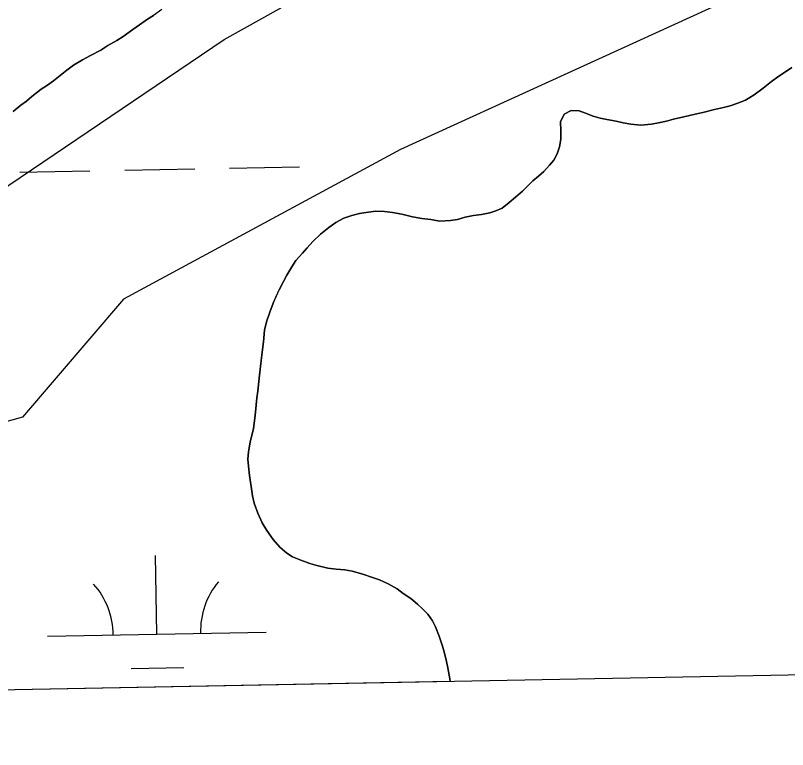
# Model space of a CAD drawing. Extents: x 3957609 to 3995875, y 234277 to 260273.
# Drawn here: x 3963306.1 to 3963659.3, y 239698.1 to 240034 of the extents above; entities that cross this region are included whole.
import ezdxf

# ---------------------------------------------------------------- set-up
doc = ezdxf.new("R2010")
doc.units = 0
for name, color, linetype in [('V-GRID-FRAM', 7, 'Continuous'), ('V-SITE-VEGE', 7, 'Continuous'), ('V-TOPO-SHOR', 7, 'Continuous'), ('V-WETL-SWMP', 7, 'Continuous')]:
    doc.layers.add(name, color=color, linetype=linetype)

msp = doc.modelspace()

# ---------------------------------------------------------------- linework, layer by layer
at = {"layer": 'V-GRID-FRAM'}
for points in [[(3961534.646, 257877.621), (3993438.57, 258485.581), (3993792.928, 240306.336), (3961873.139, 239698.074), (3961534.646, 257877.621)], [(3993792.928, 240306.336), (3961873.139, 239698.074)]]:
    msp.add_lwpolyline(points, dxfattribs=at)
at = {"layer": 'V-SITE-VEGE'}
for p, q in [((3963401.541, 240023.086), (3963543.625, 240102.317)), ((3963631.947, 240041.094), (3963482.183, 239972.666)), ((3963263.297, 239929.449), (3963401.541, 240023.086)), ((3963482.183, 239972.666), (3963355.461, 239904.238)), ((3963355.461, 239904.238), (3963309.379, 239850.216)), ((3963309.379, 239850.216), (3963167.295, 239810.6))]:
    msp.add_line(p, q, dxfattribs=at)
at = {"layer": 'V-TOPO-SHOR'}
for points in [[(3963373.107, 240036.744), (3963369.324, 240034.026), (3963366.486, 240032.265), (3963362.859, 240029.707), (3963359.862, 240027.628), (3963355.449, 240024.431), (3963352.453, 240022.51), (3963348.351, 240020.268), (3963345.197, 240018.187), (3963340.462, 240015.623), (3963336.831, 240013.698), (3963332.728, 240011.293), (3963329.577, 240009.057), (3963323.433, 240004.107), (3963320.752, 240002.188), (3963317.913, 240000.269), (3963313.66, 239996.914), (3963311.138, 239994.838), (3963308.617, 239992.921), (3963304.994, 239990.045)], [(3963487.774, 239941.913), (3963491.977, 239941.147), (3963496.099, 239940.621), (3963500.062, 239939.935), (3963505.209, 239940.127), (3963508.293, 239940.703), (3963511.851, 239941.676), (3963515.728, 239942.413), (3963519.367, 239942.913), (3963523.084, 239943.65), (3963525.929, 239944.619), (3963528.771, 239945.905), (3963531.921, 239948.381), (3963534.915, 239950.935), (3963538.145, 239953.648), (3963540.269, 239955.801), (3963542.866, 239958.273), (3963545.464, 239960.429), (3963547.826, 239962.584), (3963550.501, 239965.451), (3963552.385, 239967.839), (3963553.869, 239970.7), (3963554.957, 239973.954), (3963555.567, 239977.442), (3963555.543, 239981.403), (3963555.516, 239985.362), (3963557.077, 239988.778), (3963560.392, 239990.461), (3963564.036, 239990.328), (3963566.973, 239989.318), (3963570.466, 239987.995), (3963573.641, 239987.066), (3963576.733, 239986.451), (3963580.856, 239985.687), (3963584.186, 239984.837), (3963587.676, 239984.227), (3963592.272, 239983.783), (3963597.021, 239984.211), (3963600.265, 239984.866), (3963603.9, 239985.681), (3963607.222, 239986.494), (3963611.887, 239987.555), (3963616.395, 239988.694), (3963621.218, 239989.834), (3963625.961, 239990.973), (3963629.994, 239991.95), (3963633.158, 239992.685), (3963636.08, 239993.654), (3963640.031, 239995.186), (3963644.133, 239997.666), (3963648.149, 240000.781), (3963652.012, 240003.738), (3963654.848, 240005.895), (3963657.449, 240007.654), (3963661.234, 240010.134)], [(3963505.016, 239729.171), (3963504.771, 239730.498), (3963503.868, 239735.401), (3963503.374, 239738.408), (3963502.397, 239742.203), (3963501.504, 239745.365), (3963499.89, 239750.028), (3963498.279, 239754.294), (3963496.835, 239757.055), (3963494.756, 239759.971), (3963492.364, 239762.49), (3963490.054, 239764.534), (3963486.949, 239767.207), (3963483.529, 239769.48), (3963480.664, 239771.6), (3963476.689, 239773.869), (3963472.715, 239775.745), (3963469.461, 239776.83), (3963465.017, 239778.307), (3963460.098, 239779.699), (3963456.768, 239780.39), (3963452.807, 239780.603), (3963449.082, 239781.131), (3963444.005, 239782.286), (3963440.83, 239783.216), (3963436.624, 239784.692), (3963432.89, 239786.251), (3963430.267, 239787.975), (3963427.002, 239790.728), (3963424.049, 239794.271), (3963421.169, 239798.291), (3963419.009, 239801.76), (3963416.922, 239806.182), (3963415.308, 239810.766), (3963414.493, 239814.165), (3963413.909, 239818.437), (3963413.164, 239823.5), (3963412.662, 239827.694), (3963412.482, 239831.02), (3963412.697, 239834.268), (3963413.538, 239838.788), (3963415.001, 239845.053), (3963415.754, 239850.998), (3963416.277, 239855.754), (3963416.572, 239859.002), (3963416.948, 239862.015), (3963417.395, 239866.453), (3963417.77, 239869.463), (3963418.519, 239876.041), (3963419.197, 239881.194), (3963419.572, 239884.682), (3963420.09, 239890.068), (3963421.016, 239893.877), (3963422.412, 239898.162), (3963424.047, 239902.371), (3963425.452, 239905.707), (3963426.779, 239908.406), (3963428.655, 239912.299), (3963430.297, 239915.24), (3963432.491, 239918.978), (3963434.373, 239921.841), (3963437.439, 239925.187), (3963439.483, 239927.655), (3963442.155, 239930.524), (3963445.696, 239933.875), (3963449.479, 239936.988), (3963452.631, 239939.304), (3963456.34, 239941.309), (3963460.053, 239942.522), (3963463.452, 239943.414), (3963466.539, 239943.91), (3963470.811, 239944.414), (3963475.009, 239944.283), (3963478.575, 239943.91), (3963482.937, 239943.068), (3963487.774, 239941.913)]]:
    msp.add_lwpolyline(points, dxfattribs=at)
at = {"layer": 'V-WETL-SWMP'}
for p, q in [((3963366.485, 240032.265), (3963369.324, 240034.026)), ((3963359.863, 240027.628), (3963362.859, 240029.707)), ((3963362.859, 240029.707), (3963366.485, 240032.265)), ((3963355.449, 240024.432), (3963359.863, 240027.628)), ((3963348.35, 240020.267), (3963352.453, 240022.511)), ((3963352.453, 240022.511), (3963355.449, 240024.432)), ((3963345.196, 240018.187), (3963348.35, 240020.267)), ((3963336.831, 240013.697), (3963340.461, 240015.622)), ((3963340.461, 240015.622), (3963345.196, 240018.187)), ((3963332.729, 240011.294), (3963336.831, 240013.697)), ((3963323.432, 240004.106), (3963329.576, 240009.056)), ((3963329.576, 240009.056), (3963332.729, 240011.294)), ((3963661.234, 240010.134), (3963657.45, 240007.654)), ((3963654.848, 240005.895), (3963652.011, 240003.738)), ((3963657.45, 240007.654), (3963654.848, 240005.895)), ((3963317.914, 240000.268), (3963320.752, 240002.187)), ((3963320.752, 240002.187), (3963323.432, 240004.106)), ((3963652.011, 240003.738), (3963648.15, 240000.782)), ((3963313.659, 239996.914), (3963317.914, 240000.268)), ((3963644.132, 239997.667), (3963640.03, 239995.185)), ((3963648.15, 240000.782), (3963644.132, 239997.667)), ((3963308.617, 239992.921), (3963311.139, 239994.838)), ((3963311.139, 239994.838), (3963313.659, 239996.914)), ((3963640.03, 239995.185), (3963636.08, 239993.654)), ((3963304.994, 239990.046), (3963308.617, 239992.921)), ((3963625.961, 239990.974), (3963621.217, 239989.834)), ((3963629.994, 239991.951), (3963625.961, 239990.974)), ((3963633.157, 239992.685), (3963629.994, 239991.951)), ((3963636.08, 239993.654), (3963633.157, 239992.685)), ((3963557.077, 239988.778), (3963555.516, 239985.362)), ((3963560.392, 239990.462), (3963557.077, 239988.778)), ((3963564.036, 239990.328), (3963560.392, 239990.462)), ((3963566.973, 239989.318), (3963564.036, 239990.328)), ((3963570.466, 239987.995), (3963566.973, 239989.318)), ((3963573.64, 239987.065), (3963570.466, 239987.995)), ((3963576.733, 239986.452), (3963573.64, 239987.065)), ((3963611.887, 239987.555), (3963607.222, 239986.495)), ((3963616.394, 239988.694), (3963611.887, 239987.555)), ((3963621.217, 239989.834), (3963616.394, 239988.694)), ((3963555.516, 239985.362), (3963555.542, 239981.402)), ((3963580.856, 239985.687), (3963576.733, 239986.452)), ((3963584.187, 239984.838), (3963580.856, 239985.687)), ((3963587.676, 239984.228), (3963584.187, 239984.838)), ((3963592.272, 239983.783), (3963587.676, 239984.228)), ((3963597.021, 239984.21), (3963592.272, 239983.783)), ((3963600.264, 239984.865), (3963597.021, 239984.21)), ((3963603.901, 239985.681), (3963600.264, 239984.865)), ((3963607.222, 239986.495), (3963603.901, 239985.681)), ((3963555.542, 239981.402), (3963555.568, 239977.443)), ((3963555.568, 239977.443), (3963554.957, 239973.954)), ((3963554.957, 239973.954), (3963553.87, 239970.7)), ((3963553.87, 239970.7), (3963552.384, 239967.839)), ((3963552.384, 239967.839), (3963550.5, 239965.451)), ((3963308.106, 239962.359), (3963340.101, 239962.941)), ((3963356.098, 239963.232), (3963388.093, 239963.813)), ((3963404.09, 239964.104), (3963436.085, 239964.686)), ((3963547.826, 239962.583), (3963545.464, 239960.429)), ((3963550.5, 239965.451), (3963547.826, 239962.583)), ((3963545.464, 239960.429), (3963542.865, 239958.273)), ((3963540.268, 239955.801), (3963538.144, 239953.649)), ((3963542.865, 239958.273), (3963540.268, 239955.801)), ((3963538.144, 239953.649), (3963534.915, 239950.935)), ((3963531.922, 239948.381), (3963528.771, 239945.905)), ((3963534.915, 239950.935), (3963531.922, 239948.381)), ((3963528.771, 239945.905), (3963525.929, 239944.619)), ((3963456.339, 239941.309), (3963452.63, 239939.305)), ((3963460.053, 239942.522), (3963456.339, 239941.309)), ((3963463.453, 239943.415), (3963460.053, 239942.522)), ((3963466.538, 239943.911), (3963463.453, 239943.415)), ((3963470.811, 239944.414), (3963466.538, 239943.911)), ((3963475.009, 239944.283), (3963470.811, 239944.414)), ((3963478.575, 239943.911), (3963475.009, 239944.283)), ((3963482.937, 239943.069), (3963478.575, 239943.911)), ((3963487.775, 239941.913), (3963482.937, 239943.069)), ((3963491.977, 239941.148), (3963487.775, 239941.913)), ((3963496.099, 239940.621), (3963491.977, 239941.148)), ((3963511.851, 239941.676), (3963508.294, 239940.702)), ((3963515.727, 239942.414), (3963511.851, 239941.676)), ((3963519.367, 239942.913), (3963515.727, 239942.414)), ((3963523.084, 239943.65), (3963519.367, 239942.913)), ((3963525.929, 239944.619), (3963523.084, 239943.65)), ((3963452.63, 239939.305), (3963449.478, 239936.988)), ((3963500.063, 239939.935), (3963496.099, 239940.621)), ((3963505.209, 239940.127), (3963500.063, 239939.935)), ((3963508.294, 239940.702), (3963505.209, 239940.127)), ((3963449.478, 239936.988), (3963445.697, 239933.874)), ((3963442.155, 239930.525), (3963439.482, 239927.656)), ((3963445.697, 239933.874), (3963442.155, 239930.525)), ((3963439.482, 239927.656), (3963437.439, 239925.187)), ((3963437.439, 239925.187), (3963434.372, 239921.841)), ((3963434.372, 239921.841), (3963432.491, 239918.978)), ((3963432.491, 239918.978), (3963430.298, 239915.241)), ((3963430.298, 239915.241), (3963428.654, 239912.3)), ((3963428.654, 239912.3), (3963426.779, 239908.407)), ((3963426.779, 239908.407), (3963425.451, 239905.706)), ((3963424.047, 239902.37), (3963422.412, 239898.162)), ((3963425.451, 239905.706), (3963424.047, 239902.37)), ((3963422.412, 239898.162), (3963421.015, 239893.877)), ((3963421.015, 239893.877), (3963420.09, 239890.069)), ((3963420.09, 239890.069), (3963419.571, 239884.681)), ((3963419.571, 239884.681), (3963419.198, 239881.194)), ((3963419.198, 239881.194), (3963418.519, 239876.042)), ((3963418.519, 239876.042), (3963417.77, 239869.464)), ((3963417.77, 239869.464), (3963417.394, 239866.452)), ((3963417.394, 239866.452), (3963416.949, 239862.014)), ((3963416.949, 239862.014), (3963416.572, 239859.002)), ((3963416.572, 239859.002), (3963416.277, 239855.753)), ((3963416.277, 239855.753), (3963415.754, 239850.998)), ((3963415.754, 239850.998), (3963415.001, 239845.054)), ((3963415.001, 239845.054), (3963413.538, 239838.788)), ((3963413.538, 239838.788), (3963412.697, 239834.268)), ((3963412.697, 239834.268), (3963412.481, 239831.02)), ((3963412.481, 239831.02), (3963412.661, 239827.695)), ((3963412.661, 239827.695), (3963413.164, 239823.501)), ((3963413.164, 239823.501), (3963413.91, 239818.437)), ((3963413.91, 239818.437), (3963414.492, 239814.165)), ((3963414.492, 239814.165), (3963415.307, 239810.765)), ((3963415.307, 239810.765), (3963416.921, 239806.182)), ((3963416.921, 239806.182), (3963419.009, 239801.761)), ((3963419.009, 239801.761), (3963421.17, 239798.291)), ((3963421.17, 239798.291), (3963424.048, 239794.271)), ((3963424.048, 239794.271), (3963427.001, 239790.727)), ((3963427.001, 239790.727), (3963430.266, 239787.976)), ((3963370.806, 239750.86), (3963370.151, 239786.854)), ((3963430.266, 239787.976), (3963432.891, 239786.251)), ((3963432.891, 239786.251), (3963436.624, 239784.692)), ((3963436.624, 239784.692), (3963440.831, 239783.215)), ((3963440.831, 239783.215), (3963444.005, 239782.286)), ((3963444.005, 239782.286), (3963449.081, 239781.131)), ((3963449.081, 239781.131), (3963452.806, 239780.602)), ((3963452.806, 239780.602), (3963456.767, 239780.39)), ((3963456.767, 239780.39), (3963460.098, 239779.699)), ((3963460.098, 239779.699), (3963465.017, 239778.306)), ((3963465.017, 239778.306), (3963469.462, 239776.831)), ((3963469.462, 239776.831), (3963472.716, 239775.744)), ((3963472.716, 239775.744), (3963476.688, 239773.869)), ((3963476.688, 239773.869), (3963480.663, 239771.599)), ((3963480.663, 239771.599), (3963483.528, 239769.48)), ((3963483.528, 239769.48), (3963486.948, 239767.206)), ((3963486.948, 239767.206), (3963490.054, 239764.534)), ((3963490.054, 239764.534), (3963492.364, 239762.49)), ((3963492.364, 239762.49), (3963494.757, 239759.971)), ((3963494.757, 239759.971), (3963496.835, 239757.055)), ((3963496.835, 239757.055), (3963498.279, 239754.293)), ((3963498.279, 239754.293), (3963499.891, 239750.027)), ((3963320.814, 239749.951), (3963420.797, 239751.769)), ((3963499.891, 239750.027), (3963501.505, 239745.365)), ((3963501.505, 239745.365), (3963502.397, 239742.203)), ((3963502.397, 239742.203), (3963503.373, 239738.408)), ((3963503.373, 239738.408), (3963503.868, 239735.402)), ((3963359.088, 239735.213), (3963383.084, 239735.65)), ((3963503.868, 239735.402), (3963504.771, 239730.498)), ((3963505.016, 239729.171), (3962990.453, 239719.365)), ((3963504.771, 239730.498), (3963505.016, 239729.171))]:
    msp.add_line(p, q, dxfattribs=at)
for centre, start, end in [((3963315.563, 239750.33), 0.26988, 41.81354), ((3963426.031, 239752.339), 140.26988, 181.81353)]:
    msp.add_arc(centre, 35.246, start, end, dxfattribs=at)

doc.saveas('drawing.dxf')
